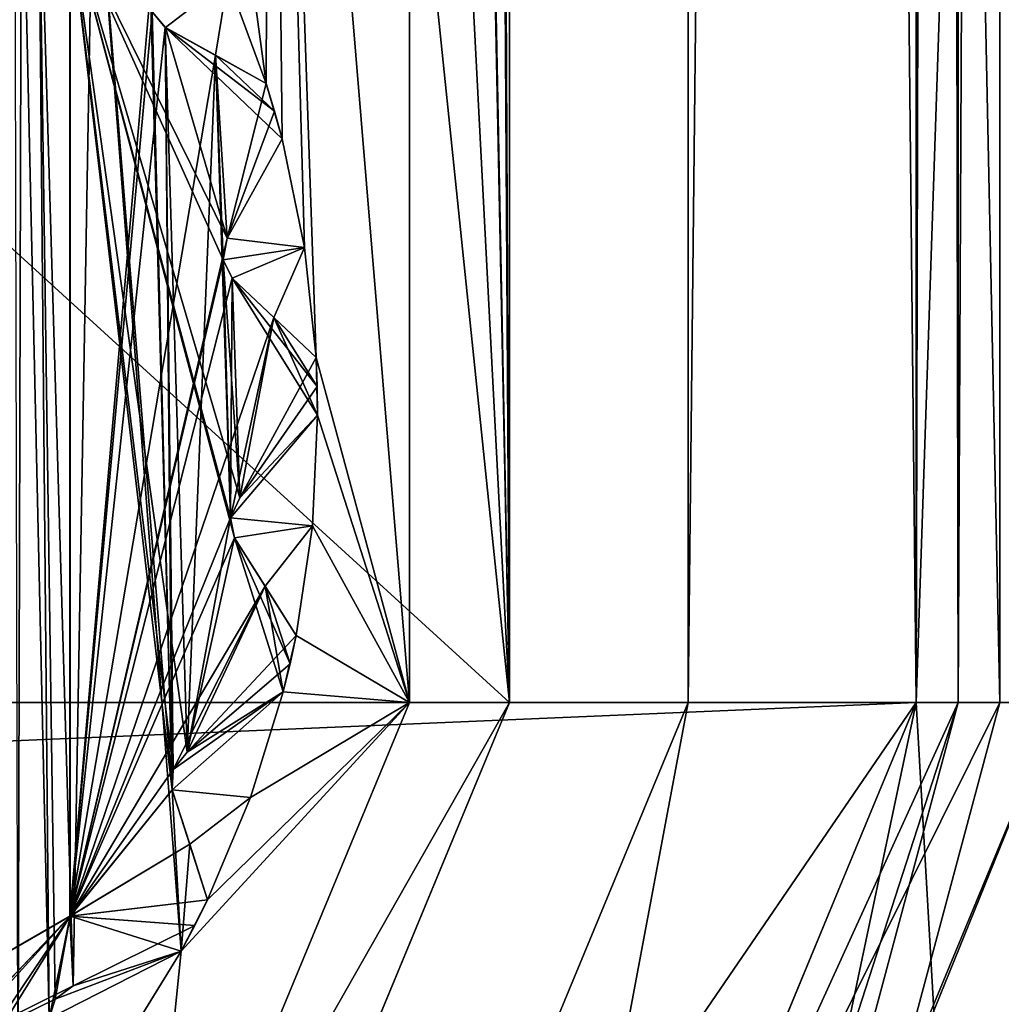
# Model space of a CAD drawing. Header units: metres. Extents: x -205 to 205, y -82 to 82.
# Tile 355 of 426: x 170.34 to 173.79, y -38.56 to -35.1. Entities that reach past the tile are written whole.
import ezdxf

# ---------------------------------------------------------------- set-up
doc = ezdxf.new("R2010")
doc.units = ezdxf.units.M
doc.layers.add('solid_PRT0003', color=7, linetype='CONTINUOUS')

msp = doc.modelspace()

# ---------------------------------------------------------------- linework, layer by layer
at = {"layer": 'solid_PRT0003'}
for points in [[(0, -75), (0, 75), (200, 75)], [(200, -75), (0, -75), (200, 75)], [(88.489235, -37.5, 108.5), (173.489243, 37.5, 108.5), (88.489235, 37.5, 108.5)], [(88.489235, -37.5, 108.5), (173.489243, -37.5, 108.5), (173.489243, 37.5, 108.5)], [(172.061722, -37.5, 108.410858), (89.916756, -37.5, 108.410858), (89.916756, 37.5, 108.410858)], [(172.061722, 37.5, 108.410858), (172.061722, -37.5, 108.410858), (89.916756, 37.5, 108.410858)], [(172.061722, -37.5, 108.410858), (171.711823, 37.5, 75), (171.711823, 34.1134, 75)], [(172.061722, 37.5, 108.410858), (171.711823, 37.5, 75), (172.061722, -37.5, 108.410858)], [(172.68924, 37.5, 106.5), (173.489243, 37.5, 107), (173.489243, -37.5, 107)], [(172.68924, 37.5, 104.5), (173.489243, 37.5, 105), (173.489243, -37.5, 105)], [(172.68924, -37.5, 106.5), (173.489243, -37.5, 106), (173.489243, 37.5, 106)], [(172.68924, 37.5, 106.5), (172.68924, -37.5, 106.5), (173.489243, 37.5, 106)], [(172.68924, 37.5, 102.5), (173.489243, 37.5, 103), (173.489243, -37.5, 103)], [(172.68924, -37.5, 104.5), (173.489243, -37.5, 104), (173.489243, 37.5, 104)], [(172.68924, 37.5, 104.5), (172.68924, -37.5, 104.5), (173.489243, 37.5, 104)], [(172.68924, 37.5, 100.5), (173.489243, 37.5, 101), (173.489243, -37.5, 101)], [(172.68924, -37.5, 102.5), (173.489243, -37.5, 102), (173.489243, 37.5, 102)], [(172.68924, 37.5, 102.5), (172.68924, -37.5, 102.5), (173.489243, 37.5, 102)], [(172.68924, 37.5, 98.5), (173.489243, 37.5, 99), (173.489243, -37.5, 99)], [(172.68924, -37.5, 100.5), (173.489243, -37.5, 100), (173.489243, 37.5, 100)], [(172.68924, 37.5, 100.5), (172.68924, -37.5, 100.5), (173.489243, 37.5, 100)], [(172.68924, 37.5, 96.5), (173.489243, 37.5, 97), (173.489243, -37.5, 97)], [(172.68924, -37.5, 98.5), (173.489243, -37.5, 98), (173.489243, 37.5, 98)], [(172.68924, 37.5, 98.5), (172.68924, -37.5, 98.5), (173.489243, 37.5, 98)], [(172.68924, 37.5, 94.5), (173.489243, 37.5, 95), (173.489243, -37.5, 95)], [(172.68924, -37.5, 96.5), (173.489243, -37.5, 96), (173.489243, 37.5, 96)], [(172.68924, 37.5, 96.5), (172.68924, -37.5, 96.5), (173.489243, 37.5, 96)], [(172.68924, 37.5, 92.5), (173.489243, 37.5, 93), (173.489243, -37.5, 93)], [(172.68924, -37.5, 94.5), (173.489243, -37.5, 94), (173.489243, 37.5, 94)], [(172.68924, 37.5, 94.5), (172.68924, -37.5, 94.5), (173.489243, 37.5, 94)], [(172.68924, 37.5, 90.5), (173.489243, 37.5, 91), (173.489243, -37.5, 91)], [(172.68924, -37.5, 92.5), (173.489243, -37.5, 92), (173.489243, 37.5, 92)], [(172.68924, 37.5, 92.5), (172.68924, -37.5, 92.5), (173.489243, 37.5, 92)], [(172.68924, 37.5, 88.5), (173.489243, 37.5, 89), (173.489243, -37.5, 89)], [(172.68924, -37.5, 90.5), (173.489243, -37.5, 90), (173.489243, 37.5, 90)], [(172.68924, 37.5, 90.5), (172.68924, -37.5, 90.5), (173.489243, 37.5, 90)], [(172.68924, 37.5, 86.5), (173.489243, 37.5, 87), (173.489243, -37.5, 87)], [(172.68924, -37.5, 88.5), (173.489243, -37.5, 88), (173.489243, 37.5, 88)], [(172.68924, 37.5, 88.5), (172.68924, -37.5, 88.5), (173.489243, 37.5, 88)], [(172.68924, 37.5, 84.5), (173.489243, 37.5, 85), (173.489243, -37.5, 85)], [(172.68924, -37.5, 86.5), (173.489243, -37.5, 86), (173.489243, 37.5, 86)], [(172.68924, 37.5, 86.5), (172.68924, -37.5, 86.5), (173.489243, 37.5, 86)], [(172.68924, 37.5, 82.5), (173.489243, 37.5, 83), (173.489243, -37.5, 83)], [(172.68924, -37.5, 84.5), (173.489243, -37.5, 84), (173.489243, 37.5, 84)], [(172.68924, 37.5, 84.5), (172.68924, -37.5, 84.5), (173.489243, 37.5, 84)], [(172.68924, 37.5, 80.5), (173.489243, 37.5, 81), (173.489243, -37.5, 81)], [(172.68924, -37.5, 82.5), (173.489243, -37.5, 82), (173.489243, 37.5, 82)], [(172.68924, 37.5, 82.5), (172.68924, -37.5, 82.5), (173.489243, 37.5, 82)], [(172.68924, 37.5, 78.5), (173.489243, 37.5, 79), (173.489243, -37.5, 79)], [(172.68924, -37.5, 80.5), (173.489243, -37.5, 80), (173.489243, 37.5, 80)], [(172.68924, 37.5, 80.5), (172.68924, -37.5, 80.5), (173.489243, 37.5, 80)], [(172.68924, 37.5, 76.5), (173.489243, 37.5, 77), (173.489243, -37.5, 77)], [(172.68924, -37.5, 78.5), (173.489243, -37.5, 78), (173.489243, 37.5, 78)], [(172.68924, 37.5, 78.5), (172.68924, -37.5, 78.5), (173.489243, 37.5, 78)], [(172.68924, -37.5, 76.5), (173.489243, -37.5, 76), (173.489243, 37.5, 76)], [(172.68924, 37.5, 76.5), (172.68924, -37.5, 76.5), (173.489243, 37.5, 76)], [(172.68924, 37.5, 106.5), (173.489243, -37.5, 107), (172.68924, -37.5, 106.5)], [(172.68924, 37.5, 104.5), (173.489243, -37.5, 105), (172.68924, -37.5, 104.5)], [(172.68924, 37.5, 102.5), (173.489243, -37.5, 103), (172.68924, -37.5, 102.5)], [(172.68924, 37.5, 100.5), (173.489243, -37.5, 101), (172.68924, -37.5, 100.5)], [(172.68924, 37.5, 98.5), (173.489243, -37.5, 99), (172.68924, -37.5, 98.5)], [(172.68924, 37.5, 96.5), (173.489243, -37.5, 97), (172.68924, -37.5, 96.5)], [(172.68924, 37.5, 94.5), (173.489243, -37.5, 95), (172.68924, -37.5, 94.5)], [(172.68924, 37.5, 92.5), (173.489243, -37.5, 93), (172.68924, -37.5, 92.5)], [(172.68924, 37.5, 90.5), (173.489243, -37.5, 91), (172.68924, -37.5, 90.5)], [(172.68924, 37.5, 88.5), (173.489243, -37.5, 89), (172.68924, -37.5, 88.5)], [(172.68924, 37.5, 86.5), (173.489243, -37.5, 87), (172.68924, -37.5, 86.5)], [(172.68924, 37.5, 84.5), (173.489243, -37.5, 85), (172.68924, -37.5, 84.5)], [(172.68924, 37.5, 82.5), (173.489243, -37.5, 83), (172.68924, -37.5, 82.5)], [(172.68924, 37.5, 80.5), (173.489243, -37.5, 81), (172.68924, -37.5, 80.5)], [(172.68924, 37.5, 78.5), (173.489243, -37.5, 79), (172.68924, -37.5, 78.5)], [(172.68924, 37.5, 76.5), (173.489243, -37.5, 77), (172.68924, -37.5, 76.5)], [(173.489243, -37.5, 48), (175.989243, -37.5, 48), (175.989243, 37.5, 48)], [(173.489243, 37.5, 48), (173.489243, -37.5, 48), (175.989243, 37.5, 48)], [(173.489243, -37.5, 55), (173.489243, -37.5, 48), (173.489243, 37.5, 48)], [(173.489243, -37.5, 55), (173.489243, 37.5, 48), (173.489243, 37.5, 55)], [(175.989243, -37.5, 73), (173.489243, 37.5, 73), (175.989243, 37.5, 73)], [(175.989243, -37.5, 73), (173.489243, -37.5, 73), (173.489243, 37.5, 73)], [(173.489243, 37.5, 66), (173.489243, 37.5, 73), (173.489243, -37.5, 73)], [(173.489243, -37.5, 66), (173.489243, 37.5, 66), (173.489243, -37.5, 73)], [(173.489243, -37.5, 57), (175.989243, -37.5, 57), (175.989243, 37.5, 57)], [(173.489243, 37.5, 57), (173.489243, -37.5, 57), (175.989243, 37.5, 57)], [(173.489243, -37.5, 64), (173.489243, -37.5, 57), (173.489243, 37.5, 57)], [(173.489243, -37.5, 64), (173.489243, 37.5, 57), (173.489243, 37.5, 64)], [(175.989243, -37.5, 55), (173.489243, 37.5, 55), (175.989243, 37.5, 55)], [(175.989243, -37.5, 55), (173.489243, -37.5, 55), (173.489243, 37.5, 55)], [(173.489243, -37.5, 66), (175.989243, 37.5, 66), (173.489243, 37.5, 66)], [(175.989243, -37.5, 66), (175.989243, 37.5, 66), (173.489243, -37.5, 66)], [(175.989243, -37.5, 64), (173.489243, 37.5, 64), (175.989243, 37.5, 64)], [(175.989243, -37.5, 64), (173.489243, -37.5, 64), (173.489243, 37.5, 64)], [(173.489243, -37.5, 108.5), (173.489243, 37.5, 107), (173.489243, 37.5, 108.5)], [(173.489243, -37.5, 108.5), (173.489243, -37.5, 107), (173.489243, 37.5, 107)], [(173.489243, -37.5, 106), (173.489243, 37.5, 105), (173.489243, 37.5, 106)], [(173.489243, -37.5, 106), (173.489243, -37.5, 105), (173.489243, 37.5, 105)], [(173.489243, -37.5, 104), (173.489243, 37.5, 103), (173.489243, 37.5, 104)], [(173.489243, -37.5, 104), (173.489243, -37.5, 103), (173.489243, 37.5, 103)], [(173.489243, -37.5, 102), (173.489243, 37.5, 101), (173.489243, 37.5, 102)], [(173.489243, -37.5, 102), (173.489243, -37.5, 101), (173.489243, 37.5, 101)], [(173.489243, -37.5, 100), (173.489243, 37.5, 99), (173.489243, 37.5, 100)], [(173.489243, -37.5, 100), (173.489243, -37.5, 99), (173.489243, 37.5, 99)], [(173.489243, -37.5, 98), (173.489243, 37.5, 97), (173.489243, 37.5, 98)], [(173.489243, -37.5, 98), (173.489243, -37.5, 97), (173.489243, 37.5, 97)], [(173.489243, -37.5, 96), (173.489243, 37.5, 95), (173.489243, 37.5, 96)], [(173.489243, -37.5, 96), (173.489243, -37.5, 95), (173.489243, 37.5, 95)], [(173.489243, -37.5, 94), (173.489243, 37.5, 93), (173.489243, 37.5, 94)], [(173.489243, -37.5, 94), (173.489243, -37.5, 93), (173.489243, 37.5, 93)], [(173.489243, -37.5, 92), (173.489243, 37.5, 91), (173.489243, 37.5, 92)], [(173.489243, -37.5, 92), (173.489243, -37.5, 91), (173.489243, 37.5, 91)], [(173.489243, -37.5, 90), (173.489243, 37.5, 89), (173.489243, 37.5, 90)], [(173.489243, -37.5, 90), (173.489243, -37.5, 89), (173.489243, 37.5, 89)], [(173.489243, -37.5, 88), (173.489243, 37.5, 87), (173.489243, 37.5, 88)], [(173.489243, -37.5, 88), (173.489243, -37.5, 87), (173.489243, 37.5, 87)], [(173.489243, -37.5, 86), (173.489243, 37.5, 85), (173.489243, 37.5, 86)], [(173.489243, -37.5, 86), (173.489243, -37.5, 85), (173.489243, 37.5, 85)], [(173.489243, -37.5, 84), (173.489243, 37.5, 83), (173.489243, 37.5, 84)], [(173.489243, -37.5, 84), (173.489243, -37.5, 83), (173.489243, 37.5, 83)], [(173.489243, -37.5, 82), (173.489243, 37.5, 81), (173.489243, 37.5, 82)], [(173.489243, -37.5, 82), (173.489243, -37.5, 81), (173.489243, 37.5, 81)], [(173.489243, -37.5, 80), (173.489243, 37.5, 79), (173.489243, 37.5, 80)], [(173.489243, -37.5, 80), (173.489243, -37.5, 79), (173.489243, 37.5, 79)], [(173.489243, -37.5, 78), (173.489243, 37.5, 77), (173.489243, 37.5, 78)], [(173.489243, -37.5, 78), (173.489243, -37.5, 77), (173.489243, 37.5, 77)], [(173.489243, -37.5, 76), (173.489243, 37.5, 75.5), (173.489243, 37.5, 76)], [(173.489243, -37.5, 76), (173.489243, -37.5, 75.5), (173.489243, 37.5, 75.5)], [(173.635681, -37.5, 75.146446), (173.489243, 37.5, 75.5), (173.489243, -37.5, 75.5)], [(173.635681, 37.5, 75.146446), (173.489243, 37.5, 75.5), (173.635681, -37.5, 75.146446)], [(173.489243, 0, 44.299999), (173.489243, 37.5, 45.5), (173.489243, -37.5, 45.5)], [(173.635681, 37.5, 45.853554), (173.489243, -37.5, 45.5), (173.489243, 37.5, 45.5)], [(173.635681, 37.5, 45.853554), (173.635681, -37.5, 45.853554), (173.489243, -37.5, 45.5)], [(173.635681, -37.5, 45.853554), (173.989243, 37.5, 46), (173.989243, -37.5, 46)], [(173.635681, 37.5, 45.853554), (173.989243, 37.5, 46), (173.635681, -37.5, 45.853554)], [(173.635681, 37.5, 75.146446), (173.989243, -37.5, 75), (173.989243, 37.5, 75)], [(173.635681, 37.5, 75.146446), (173.635681, -37.5, 75.146446), (173.989243, -37.5, 75)], [(172.061722, -37.5, 108.410858), (171.711823, 34.1134, 75), (171.711823, 30.742779, 75)], [(171.711823, 20.197845, 75), (172.061722, -37.5, 108.410858), (171.711823, 30.742779, 75)], [(171.711823, 20.197845, 75), (171.711823, 19.102154, 75), (172.061722, -37.5, 108.410858)], [(171.711823, 19.102154, 75), (171.711823, -19.102154, 75), (172.061722, -37.5, 108.410858)], [(173.489243, -14.000711, 38.500713), (173.489243, 0, 44.299999), (173.489243, -37.5, 45.5)], [(173.489243, -19.799999, 24.5), (173.489243, -14.000711, 38.500713), (173.489243, -37.5, 45.5)], [(171.711823, -19.102154, 75), (171.711823, -20.197845, 75), (172.061722, -37.5, 108.410858)], [(173.489243, -19.799999, 24.5), (173.489243, -37.5, 45.5), (173.489243, -20.975437, 14.774105)], [(171.711823, -20.197845, 75), (171.711823, -30.742779, 75), (172.061722, -37.5, 108.410858)], [(173.489243, -37.5, 45.5), (173.489243, -22.614655, 14.705912), (173.489243, -20.975437, 14.774105)], [(173.489243, -37.5, 45.5), (173.489243, -23.418167, 14.5), (173.489243, -22.614655, 14.705912)], [(173.489243, -37.5, 45.5), (173.489243, -37.5, 14.5), (173.489243, -23.418167, 14.5)], [(173.782135, -37.5, 13.792893), (173.489243, -23.418167, 14.5), (173.489243, -37.5, 14.5)], [(173.782135, -23.418167, 13.792892), (173.489243, -23.418167, 14.5), (173.782135, -37.5, 13.792893)], [(173.782135, -23.418167, 13.792892), (174.489243, -37.5, 13.5), (174.489243, -23.418167, 13.5)], [(173.782135, -23.418167, 13.792892), (173.782135, -37.5, 13.792893), (174.489243, -37.5, 13.5)], [(172.061722, -37.5, 108.410858), (171.711823, -30.742779, 75), (171.711823, -34.112614, 75)], [(171.208969, -35.327984, 75), (171.222397, -31.60265, 75), (170.724655, -31.742668, 75)], [(171.208969, -35.327984, 75), (171.264816, -35.52277, 75), (171.222397, -31.60265, 75)], [(171.711823, -37.5, 75), (171.711823, -34.112614, 75), (171.222397, -31.60265, 75)], [(171.383575, -36.289867, 75), (171.711823, -37.5, 75), (171.222397, -31.60265, 75)], [(171.343323, -35.903355, 75), (171.383575, -36.289867, 75), (171.222397, -31.60265, 75)], [(171.264816, -35.52277, 75), (171.343323, -35.903355, 75), (171.222397, -31.60265, 75)], [(171.073868, -34.963627, 75), (171.208969, -35.327984, 75), (170.724655, -31.742668, 75)], [(172.061722, -37.5, 108.410858), (171.711823, -34.112614, 75), (171.711823, -37.5, 75)], [(170.350677, -34.296627, 75), (170.325623, -34.222851, 75), (170.337402, -39.164204, 75)], [(170.350677, -34.296627, 75), (170.337402, -39.164204, 75), (170.447922, -38.608562, 75)], [(170.408875, -34.337704, 75), (170.350677, -34.296627, 75), (170.447922, -38.608562, 75)], [(170.408875, -34.337704, 75), (170.468994, -38.540508, 75), (170.531418, -38.493893, 75)], [(170.60318, -34.388313, 75), (170.408875, -34.337704, 75), (170.531418, -38.493893, 75)], [(170.408875, -34.337704, 75), (170.447922, -38.608562, 75), (170.468994, -38.540508, 75)], [(170.60318, -34.388313, 75), (170.531418, -38.493893, 75), (170.910477, -38.372192, 75)], [(170.60318, -34.388313, 75), (170.910477, -38.372192, 75), (170.879349, -37.806522, 75)], [(170.60318, -34.388313, 75), (170.879349, -37.806522, 75), (170.802826, -34.999775, 75)], [(170.520416, -34.750191, 55), (170.882843, -37.735363, 55), (170.879364, -37.806561, 55)], [(170.520508, -38.249664, 55), (170.520416, -34.750191, 55), (170.879364, -37.806561, 55)], [(170.520416, -34.750191, 55), (170.931717, -37.67469, 55), (170.882843, -37.735363, 55)], [(170.520416, -34.750191, 55), (171.097778, -36.922421, 55), (170.931717, -37.67469, 55)], [(170.520416, -34.750191, 55), (171.08345, -36.852596, 55), (171.097778, -36.922421, 55)], [(170.520416, -34.750191, 55), (171.115692, -36.781677, 55), (171.08345, -36.852596, 55)], [(170.520416, -34.750191, 55), (171.058212, -35.947674, 55), (171.115692, -36.781677, 55)], [(170.520416, -34.750191, 55), (171.071808, -35.870964, 55), (171.058212, -35.947674, 55)], [(170.520416, -34.750191, 55), (170.854935, -35.131741, 55), (171.071808, -35.870964, 55)], [(170.520416, -34.750191, 55), (170.808731, -35.077457, 55), (170.854935, -35.131741, 55)], [(170.520508, -34.750336, 26), (170.520416, -34.750191, 55), (170.520508, -38.249664, 55)], [(170.520416, -38.249809, 26), (170.520508, -34.750336, 26), (170.520508, -38.249664, 55)], [(170.802826, -34.999775, 26), (170.520508, -34.750336, 26), (170.520416, -38.249809, 26)], [(170.808731, -35.077457, 6), (170.854935, -35.131741, 6), (171.073868, -34.963627, 6)], [(170.854935, -35.131741, 6), (171.030518, -35.229073, 6), (171.073868, -34.963627, 6)], [(171.030518, -35.229073, 6), (171.208969, -35.327984, 6), (171.073868, -34.963627, 6)], [(171.208969, -35.327984, 55), (171.208969, -35.327984, 75), (171.073868, -34.963627, 75)], [(171.208969, -35.327984, 6), (171.073868, -34.963627, 75), (171.073868, -34.963627, 6)], [(171.208969, -35.327984, 26), (171.073868, -34.963627, 75), (171.208969, -35.327984, 6)], [(171.208969, -35.327984, 26), (171.208969, -35.327984, 55), (171.073868, -34.963627, 75)], [(170.808731, -35.077461, 26), (170.802826, -34.999775, 26), (170.520416, -38.249809, 26)], [(170.808731, -35.077461, 75), (170.802826, -34.999775, 75), (170.879349, -37.806522, 75)], [(170.854889, -35.131721, 26), (170.808731, -35.077461, 26), (170.520416, -38.249809, 26)], [(170.808731, -35.077457, 55), (170.808731, -35.077461, 75), (170.854889, -35.131721, 75)], [(170.808731, -35.077457, 55), (170.854889, -35.131721, 75), (170.854935, -35.131741, 55)], [(170.854889, -35.131721, 26), (170.854935, -35.131741, 6), (170.808731, -35.077457, 6)], [(170.854889, -35.131721, 26), (170.808731, -35.077457, 6), (170.808731, -35.077461, 26)], [(170.854889, -35.131721, 75), (170.808731, -35.077461, 75), (170.879349, -37.806522, 75)], [(171.030502, -35.229061, 26), (170.854889, -35.131721, 26), (170.520416, -38.249809, 26)], [(170.854889, -35.131721, 75), (170.882843, -37.735367, 75), (170.931717, -37.67469, 75)], [(171.030502, -35.229061, 75), (170.854889, -35.131721, 75), (170.931717, -37.67469, 75)], [(170.854889, -35.131721, 75), (170.879349, -37.806522, 75), (170.882843, -37.735367, 75)], [(171.208969, -35.327984, 55), (170.854889, -35.131721, 75), (171.030502, -35.229061, 75)], [(171.030518, -35.229073, 55), (170.854889, -35.131721, 75), (171.208969, -35.327984, 55)], [(170.854935, -35.131741, 55), (170.854889, -35.131721, 75), (171.030518, -35.229073, 55)], [(170.854889, -35.131721, 26), (171.208969, -35.327984, 6), (171.030518, -35.229073, 6)], [(171.030502, -35.229061, 26), (171.208969, -35.327984, 6), (170.854889, -35.131721, 26)], [(170.854889, -35.131721, 26), (171.030518, -35.229073, 6), (170.854935, -35.131741, 6)], [(170.854935, -35.131741, 55), (171.264816, -35.52277, 55), (171.071808, -35.870964, 55)], [(170.854935, -35.131741, 55), (171.238159, -35.425014, 55), (171.264816, -35.52277, 55)], [(170.854935, -35.131741, 55), (171.030518, -35.229073, 55), (171.238159, -35.425014, 55)], [(171.071808, -35.870964, 26), (171.030502, -35.229061, 26), (170.520416, -38.249809, 26)], [(171.030502, -35.229061, 75), (170.931717, -37.67469, 75), (171.08345, -36.8526, 75)], [(171.030502, -35.229061, 75), (171.08345, -36.8526, 75), (171.058212, -35.947678, 75)], [(171.030502, -35.229061, 75), (171.058212, -35.947678, 75), (171.071808, -35.870964, 75)], [(171.030502, -35.229061, 75), (171.071808, -35.870964, 75), (171.208969, -35.327984, 75)], [(171.208969, -35.327984, 55), (171.030502, -35.229061, 75), (171.208969, -35.327984, 75)], [(171.208969, -35.327984, 26), (171.208969, -35.327984, 6), (171.030502, -35.229061, 26)], [(171.071808, -35.870964, 26), (171.208969, -35.327984, 26), (171.030502, -35.229061, 26)], [(171.030518, -35.229073, 55), (171.208969, -35.327984, 55), (171.238159, -35.425014, 55)], [(171.208969, -35.327984, 75), (171.071808, -35.870964, 75), (171.264816, -35.52277, 75)], [(171.071808, -35.870964, 26), (171.238159, -35.425014, 26), (171.208969, -35.327984, 26)], [(171.238159, -35.425014, 26), (171.238159, -35.425014, 55), (171.208969, -35.327984, 55)], [(171.238159, -35.425014, 26), (171.208969, -35.327984, 55), (171.208969, -35.327984, 26)], [(171.071808, -35.870964, 26), (171.264816, -35.52277, 26), (171.238159, -35.425014, 26)], [(171.264816, -35.52277, 26), (171.264816, -35.52277, 55), (171.238159, -35.425014, 55)], [(171.264816, -35.52277, 26), (171.238159, -35.425014, 55), (171.238159, -35.425014, 26)], [(171.071808, -35.870964, 55), (171.264816, -35.52277, 75), (171.071808, -35.870964, 75)], [(171.264816, -35.52277, 55), (171.264816, -35.52277, 75), (171.071808, -35.870964, 55)], [(171.071808, -35.870964, 6), (171.343323, -35.903355, 6), (171.264816, -35.52277, 6)], [(171.264816, -35.52277, 26), (171.071808, -35.870964, 6), (171.264816, -35.52277, 6)], [(171.071808, -35.870964, 26), (171.071808, -35.870964, 6), (171.264816, -35.52277, 26)], [(171.343323, -35.903355, 6), (171.343323, -35.903355, 75), (171.264816, -35.52277, 75)], [(171.264816, -35.52277, 55), (171.343323, -35.903355, 6), (171.264816, -35.52277, 75)], [(171.264816, -35.52277, 26), (171.264816, -35.52277, 6), (171.343323, -35.903355, 6)], [(171.264816, -35.52277, 26), (171.343323, -35.903355, 6), (171.264816, -35.52277, 55)], [(171.058212, -35.947678, 26), (171.071808, -35.870964, 26), (170.520416, -38.249809, 26)], [(171.071808, -35.870964, 55), (171.071808, -35.870964, 75), (171.058212, -35.947678, 75)], [(171.071808, -35.870964, 55), (171.058212, -35.947678, 75), (171.058212, -35.947674, 55)], [(171.071808, -35.870964, 6), (171.058212, -35.947674, 6), (171.343323, -35.903355, 6)], [(171.058212, -35.947678, 26), (171.058212, -35.947674, 6), (171.071808, -35.870964, 6)], [(171.058212, -35.947678, 26), (171.071808, -35.870964, 6), (171.071808, -35.870964, 26)], [(171.058212, -35.947674, 6), (171.089462, -36.011742, 6), (171.343323, -35.903355, 6)], [(171.089462, -36.011742, 6), (171.235336, -36.149685, 6), (171.343323, -35.903355, 6)], [(171.235336, -36.149685, 6), (171.383575, -36.289867, 6), (171.343323, -35.903355, 6)], [(171.383575, -36.289867, 55), (171.383575, -36.289867, 75), (171.343323, -35.903355, 75)], [(171.383575, -36.289867, 6), (171.343323, -35.903355, 75), (171.343323, -35.903355, 6)], [(171.383575, -36.289867, 26), (171.343323, -35.903355, 75), (171.383575, -36.289867, 6)], [(171.383575, -36.289867, 26), (171.383575, -36.289867, 55), (171.343323, -35.903355, 75)], [(171.089432, -36.011715, 26), (171.058212, -35.947678, 26), (170.520416, -38.249809, 26)], [(171.058212, -35.947674, 55), (171.058212, -35.947678, 75), (171.089432, -36.011715, 75)], [(171.058212, -35.947674, 55), (171.089432, -36.011715, 75), (171.089462, -36.011742, 55)], [(171.089432, -36.011715, 26), (171.089462, -36.011742, 6), (171.058212, -35.947674, 6)], [(171.089432, -36.011715, 26), (171.058212, -35.947674, 6), (171.058212, -35.947678, 26)], [(171.058212, -35.947674, 55), (171.089462, -36.011742, 55), (171.115692, -36.781677, 55)], [(171.089432, -36.011715, 75), (171.058212, -35.947678, 75), (171.08345, -36.8526, 75)], [(171.235321, -36.149666, 26), (171.089432, -36.011715, 26), (170.520416, -38.249809, 26)], [(171.089432, -36.011715, 75), (171.08345, -36.8526, 75), (171.115692, -36.781677, 75)], [(171.235321, -36.149666, 75), (171.089432, -36.011715, 75), (171.115692, -36.781677, 75)], [(171.383575, -36.289867, 55), (171.089432, -36.011715, 75), (171.235321, -36.149666, 75)], [(171.235336, -36.149685, 55), (171.089432, -36.011715, 75), (171.383575, -36.289867, 55)], [(171.089462, -36.011742, 55), (171.089432, -36.011715, 75), (171.235336, -36.149685, 55)], [(171.089432, -36.011715, 26), (171.383575, -36.289867, 6), (171.235336, -36.149685, 6)], [(171.235321, -36.149666, 26), (171.383575, -36.289867, 6), (171.089432, -36.011715, 26)], [(171.089432, -36.011715, 26), (171.235336, -36.149685, 6), (171.089462, -36.011742, 6)], [(171.089462, -36.011742, 55), (171.389221, -36.49242, 55), (171.115692, -36.781677, 55)], [(171.089462, -36.011742, 55), (171.387711, -36.391106, 55), (171.389221, -36.49242, 55)], [(171.089462, -36.011742, 55), (171.235336, -36.149685, 55), (171.387711, -36.391106, 55)], [(171.08345, -36.8526, 26), (171.235321, -36.149666, 26), (170.520416, -38.249809, 26)], [(171.08345, -36.8526, 26), (171.115692, -36.781677, 26), (171.235321, -36.149666, 26)], [(171.235321, -36.149666, 75), (171.115692, -36.781677, 75), (171.389221, -36.49242, 75)], [(171.115692, -36.781677, 26), (171.383575, -36.289867, 26), (171.235321, -36.149666, 26)], [(171.235321, -36.149666, 75), (171.389221, -36.49242, 75), (171.383575, -36.289867, 75)], [(171.383575, -36.289867, 55), (171.235321, -36.149666, 75), (171.383575, -36.289867, 75)], [(171.383575, -36.289867, 26), (171.383575, -36.289867, 6), (171.235321, -36.149666, 26)], [(171.235336, -36.149685, 55), (171.383575, -36.289867, 55), (171.387711, -36.391106, 55)], [(171.115692, -36.781677, 26), (171.387711, -36.391106, 26), (171.383575, -36.289867, 26)], [(171.383575, -36.289867, 75), (171.389221, -36.49242, 75), (171.711823, -37.5, 75)], [(171.387711, -36.391106, 26), (171.387711, -36.391106, 55), (171.383575, -36.289867, 55)], [(171.387711, -36.391106, 26), (171.383575, -36.289867, 55), (171.383575, -36.289867, 26)], [(171.115692, -36.781677, 26), (171.389221, -36.49242, 26), (171.387711, -36.391106, 26)], [(171.389221, -36.49242, 26), (171.389221, -36.49242, 55), (171.387711, -36.391106, 55)], [(171.389221, -36.49242, 26), (171.387711, -36.391106, 55), (171.387711, -36.391106, 26)], [(171.08345, -36.852596, 6), (171.370621, -36.880573, 6), (171.389221, -36.49242, 6)], [(171.115692, -36.781677, 6), (171.08345, -36.852596, 6), (171.389221, -36.49242, 6)], [(171.115692, -36.781677, 55), (171.389221, -36.49242, 75), (171.115692, -36.781677, 75)], [(171.389221, -36.49242, 55), (171.389221, -36.49242, 75), (171.115692, -36.781677, 55)], [(171.389221, -36.49242, 26), (171.115692, -36.781677, 6), (171.389221, -36.49242, 6)], [(171.115692, -36.781677, 26), (171.115692, -36.781677, 6), (171.389221, -36.49242, 26)], [(171.389221, -36.49242, 75), (171.370621, -36.880573, 75), (171.711823, -37.5, 75)], [(171.370621, -36.880573, 6), (171.370621, -36.880573, 75), (171.389221, -36.49242, 75)], [(171.389221, -36.49242, 55), (171.370621, -36.880573, 6), (171.389221, -36.49242, 75)], [(171.389221, -36.49242, 26), (171.389221, -36.49242, 6), (171.370621, -36.880573, 6)], [(171.389221, -36.49242, 26), (171.370621, -36.880573, 6), (171.389221, -36.49242, 55)], [(171.115692, -36.781677, 55), (171.115692, -36.781677, 75), (171.08345, -36.8526, 75)], [(171.115692, -36.781677, 55), (171.08345, -36.8526, 75), (171.08345, -36.852596, 55)], [(171.08345, -36.8526, 26), (171.08345, -36.852596, 6), (171.115692, -36.781677, 6)], [(171.08345, -36.8526, 26), (171.115692, -36.781677, 6), (171.115692, -36.781677, 26)], [(171.097763, -36.92239, 26), (171.08345, -36.8526, 26), (170.520416, -38.249809, 26)], [(171.097763, -36.92239, 75), (171.08345, -36.8526, 75), (170.931717, -37.67469, 75)], [(171.08345, -36.852596, 55), (171.08345, -36.8526, 75), (171.097763, -36.92239, 75)], [(171.08345, -36.852596, 55), (171.097763, -36.92239, 75), (171.097778, -36.922421, 55)], [(171.08345, -36.852596, 6), (171.097778, -36.922421, 6), (171.370621, -36.880573, 6)], [(171.097763, -36.92239, 26), (171.097778, -36.922421, 6), (171.08345, -36.852596, 6)], [(171.097763, -36.92239, 26), (171.08345, -36.852596, 6), (171.08345, -36.8526, 26)], [(171.097778, -36.922421, 6), (171.204758, -37.092304, 6), (171.370621, -36.880573, 6)], [(171.204758, -37.092304, 6), (171.313477, -37.26495, 6), (171.370621, -36.880573, 6)], [(171.370621, -36.880573, 75), (171.313477, -37.26495, 75), (171.711823, -37.5, 75)], [(171.313477, -37.26495, 55), (171.313477, -37.26495, 75), (171.370621, -36.880573, 75)], [(171.313477, -37.26495, 6), (171.370621, -36.880573, 75), (171.370621, -36.880573, 6)], [(171.313477, -37.26495, 26), (171.370621, -36.880573, 75), (171.313477, -37.26495, 6)], [(171.313477, -37.26495, 26), (171.313477, -37.26495, 55), (171.370621, -36.880573, 75)], [(171.204742, -37.092285, 26), (171.097763, -36.92239, 26), (170.520416, -38.249809, 26)], [(171.097763, -36.92239, 75), (170.931717, -37.67469, 75), (171.268585, -37.462547, 75)], [(171.097778, -36.922421, 55), (171.268585, -37.462547, 55), (170.931717, -37.67469, 55)], [(171.204742, -37.092285, 75), (171.097763, -36.92239, 75), (171.268585, -37.462547, 75)], [(171.313477, -37.26495, 55), (171.097763, -36.92239, 75), (171.204742, -37.092285, 75)], [(171.204758, -37.092304, 55), (171.097763, -36.92239, 75), (171.313477, -37.26495, 55)], [(171.097778, -36.922421, 55), (171.097763, -36.92239, 75), (171.204758, -37.092304, 55)], [(171.097763, -36.92239, 26), (171.313477, -37.26495, 6), (171.204758, -37.092304, 6)], [(171.204742, -37.092285, 26), (171.313477, -37.26495, 6), (171.097763, -36.92239, 26)], [(171.097763, -36.92239, 26), (171.204758, -37.092304, 6), (171.097778, -36.922421, 6)], [(171.097778, -36.922421, 55), (171.292313, -37.36404, 55), (171.268585, -37.462547, 55)], [(171.097778, -36.922421, 55), (171.204758, -37.092304, 55), (171.292313, -37.36404, 55)], [(170.882843, -37.735367, 26), (171.204742, -37.092285, 26), (170.520416, -38.249809, 26)], [(170.882843, -37.735367, 26), (170.931717, -37.67469, 26), (171.204742, -37.092285, 26)], [(170.931717, -37.67469, 26), (171.313477, -37.26495, 26), (171.204742, -37.092285, 26)], [(171.204742, -37.092285, 75), (171.268585, -37.462547, 75), (171.313477, -37.26495, 75)], [(171.313477, -37.26495, 55), (171.204742, -37.092285, 75), (171.313477, -37.26495, 75)], [(171.313477, -37.26495, 26), (171.313477, -37.26495, 6), (171.204742, -37.092285, 26)], [(171.204758, -37.092304, 55), (171.313477, -37.26495, 55), (171.292313, -37.36404, 55)], [(170.931717, -37.67469, 26), (171.292313, -37.36404, 26), (171.313477, -37.26495, 26)], [(171.313477, -37.26495, 75), (171.268585, -37.462547, 75), (171.711823, -37.5, 75)], [(171.292313, -37.36404, 26), (171.292313, -37.36404, 55), (171.313477, -37.26495, 55)], [(171.292313, -37.36404, 26), (171.313477, -37.26495, 55), (171.313477, -37.26495, 26)], [(170.931717, -37.67469, 26), (171.268585, -37.462547, 26), (171.292313, -37.36404, 26)], [(171.268585, -37.462547, 26), (171.268585, -37.462547, 55), (171.292313, -37.36404, 55)], [(171.268585, -37.462547, 26), (171.292313, -37.36404, 55), (171.292313, -37.36404, 26)], [(170.879364, -37.806561, 6), (171.154037, -37.833878, 6), (171.268585, -37.462547, 6)], [(170.882843, -37.735363, 6), (170.879364, -37.806561, 6), (171.268585, -37.462547, 6)], [(170.931717, -37.67469, 6), (170.882843, -37.735363, 6), (171.268585, -37.462547, 6)], [(170.931717, -37.67469, 55), (171.268585, -37.462547, 75), (170.931717, -37.67469, 75)], [(171.268585, -37.462547, 55), (171.268585, -37.462547, 75), (170.931717, -37.67469, 55)], [(171.268585, -37.462547, 26), (170.931717, -37.67469, 6), (171.268585, -37.462547, 6)], [(170.931717, -37.67469, 26), (170.931717, -37.67469, 6), (171.268585, -37.462547, 26)], [(171.268585, -37.462547, 75), (171.154037, -37.833878, 75), (171.711823, -37.5, 75)], [(171.154037, -37.833878, 6), (171.154037, -37.833878, 75), (171.268585, -37.462547, 75)], [(171.268585, -37.462547, 55), (171.154037, -37.833878, 6), (171.268585, -37.462547, 75)], [(171.268585, -37.462547, 26), (171.268585, -37.462547, 6), (171.154037, -37.833878, 6)], [(171.268585, -37.462547, 26), (171.154037, -37.833878, 6), (171.268585, -37.462547, 55)], [(89.953697, -41.035542, 108.5), (173.489243, -37.5, 108.5), (88.489235, -37.5, 108.5)], [(171.015366, -40.026123, 108.410858), (89.916756, -37.5, 108.410858), (172.061722, -37.5, 108.410858)], [(90.963112, -40.026123, 108.410858), (89.916756, -37.5, 108.410858), (171.015366, -40.026123, 108.410858)], [(89.953697, -41.035542, 108.5), (172.02478, -41.035538, 108.5), (173.489243, -37.5, 108.5)], [(170.910477, -38.372192, 75), (170.76796, -39.778721, 75), (171.711823, -37.5, 75)], [(172.061722, -37.5, 108.410858), (171.711823, -37.5, 75), (170.76796, -39.778721, 75)], [(171.015366, -40.026123, 108.410858), (172.061722, -37.5, 108.410858), (170.76796, -39.778721, 75)], [(171.003098, -38.191967, 75), (170.910477, -38.372192, 75), (171.711823, -37.5, 75)], [(171.154037, -37.833878, 75), (171.003098, -38.191967, 75), (171.711823, -37.5, 75)], [(171.459091, -40.469849, 106.5), (172.024765, -41.035534, 106), (173.489243, -37.5, 106)], [(171.459091, -40.469849, 106.5), (173.489243, -37.5, 106), (172.68924, -37.5, 106.5)], [(171.459091, -40.469849, 104.5), (172.024765, -41.035534, 104), (173.489243, -37.5, 104)], [(171.459091, -40.469849, 104.5), (173.489243, -37.5, 104), (172.68924, -37.5, 104.5)], [(171.459091, -40.469849, 102.5), (172.024765, -41.035534, 102), (173.489243, -37.5, 102)], [(171.459091, -40.469849, 102.5), (173.489243, -37.5, 102), (172.68924, -37.5, 102.5)], [(171.459091, -40.469849, 100.5), (172.024765, -41.035534, 100), (173.489243, -37.5, 100)], [(171.459091, -40.469849, 100.5), (173.489243, -37.5, 100), (172.68924, -37.5, 100.5)], [(171.459091, -40.469849, 98.5), (172.024765, -41.035534, 98), (173.489243, -37.5, 98)], [(171.459091, -40.469849, 98.5), (173.489243, -37.5, 98), (172.68924, -37.5, 98.5)], [(171.459091, -40.469849, 96.5), (172.024765, -41.035534, 96), (173.489243, -37.5, 96)], [(171.459091, -40.469849, 96.5), (173.489243, -37.5, 96), (172.68924, -37.5, 96.5)], [(171.459091, -40.469849, 94.5), (172.024765, -41.035534, 94), (173.489243, -37.5, 94)], [(171.459091, -40.469849, 94.5), (173.489243, -37.5, 94), (172.68924, -37.5, 94.5)], [(171.459091, -40.469849, 92.5), (172.024765, -41.035534, 92), (173.489243, -37.5, 92)], [(171.459091, -40.469849, 92.5), (173.489243, -37.5, 92), (172.68924, -37.5, 92.5)], [(171.459091, -40.469849, 90.5), (172.024765, -41.035534, 90), (173.489243, -37.5, 90)], [(171.459091, -40.469849, 90.5), (173.489243, -37.5, 90), (172.68924, -37.5, 90.5)], [(171.459091, -40.469849, 88.5), (172.024765, -41.035534, 88), (173.489243, -37.5, 88)], [(171.459091, -40.469849, 88.5), (173.489243, -37.5, 88), (172.68924, -37.5, 88.5)], [(171.459091, -40.469849, 86.5), (172.024765, -41.035534, 86), (173.489243, -37.5, 86)], [(171.459091, -40.469849, 86.5), (173.489243, -37.5, 86), (172.68924, -37.5, 86.5)], [(171.459091, -40.469849, 84.5), (172.024765, -41.035534, 84), (173.489243, -37.5, 84)], [(171.459091, -40.469849, 84.5), (173.489243, -37.5, 84), (172.68924, -37.5, 84.5)], [(171.459091, -40.469849, 82.5), (172.024765, -41.035534, 82), (173.489243, -37.5, 82)], [(171.459091, -40.469849, 82.5), (173.489243, -37.5, 82), (172.68924, -37.5, 82.5)], [(171.459091, -40.469849, 80.5), (172.024765, -41.035534, 80), (173.489243, -37.5, 80)], [(171.459091, -40.469849, 80.5), (173.489243, -37.5, 80), (172.68924, -37.5, 80.5)], [(171.459091, -40.469849, 78.5), (172.024765, -41.035534, 78), (173.489243, -37.5, 78)], [(171.459091, -40.469849, 78.5), (173.489243, -37.5, 78), (172.68924, -37.5, 78.5)], [(171.459091, -40.469849, 76.5), (172.024765, -41.035534, 76), (173.489243, -37.5, 76)], [(171.459091, -40.469849, 76.5), (173.489243, -37.5, 76), (172.68924, -37.5, 76.5)], [(171.459091, -40.469849, 106.5), (172.68924, -37.5, 106.5), (172.024765, -41.035534, 107)], [(171.459091, -40.469849, 104.5), (172.68924, -37.5, 104.5), (172.024765, -41.035534, 105)], [(171.459091, -40.469849, 102.5), (172.68924, -37.5, 102.5), (172.024765, -41.035534, 103)], [(171.459091, -40.469849, 100.5), (172.68924, -37.5, 100.5), (172.024765, -41.035534, 101)], [(171.459091, -40.469849, 98.5), (172.68924, -37.5, 98.5), (172.024765, -41.035534, 99)], [(171.459091, -40.469849, 96.5), (172.68924, -37.5, 96.5), (172.024765, -41.035534, 97)], [(171.459091, -40.469849, 94.5), (172.68924, -37.5, 94.5), (172.024765, -41.035534, 95)], [(171.459091, -40.469849, 92.5), (172.68924, -37.5, 92.5), (172.024765, -41.035534, 93)], [(171.459091, -40.469849, 90.5), (172.68924, -37.5, 90.5), (172.024765, -41.035534, 91)], [(171.459091, -40.469849, 88.5), (172.68924, -37.5, 88.5), (172.024765, -41.035534, 89)], [(171.459091, -40.469849, 86.5), (172.68924, -37.5, 86.5), (172.024765, -41.035534, 87)], [(171.459091, -40.469849, 84.5), (172.68924, -37.5, 84.5), (172.024765, -41.035534, 85)], [(171.459091, -40.469849, 82.5), (172.68924, -37.5, 82.5), (172.024765, -41.035534, 83)], [(171.459091, -40.469849, 80.5), (172.68924, -37.5, 80.5), (172.024765, -41.035534, 81)], [(171.459091, -40.469849, 78.5), (172.68924, -37.5, 78.5), (172.024765, -41.035534, 79)], [(171.459091, -40.469849, 76.5), (172.68924, -37.5, 76.5), (172.024765, -41.035534, 77)], [(172.024765, -41.035534, 107), (173.489243, -37.5, 107), (172.02478, -41.035538, 108.5)], [(172.68924, -37.5, 106.5), (173.489243, -37.5, 107), (172.024765, -41.035534, 107)], [(172.024765, -41.035534, 106), (173.489243, -37.5, 105), (173.489243, -37.5, 106)], [(172.024765, -41.035534, 105), (173.489243, -37.5, 105), (172.024765, -41.035534, 106)], [(172.68924, -37.5, 104.5), (173.489243, -37.5, 105), (172.024765, -41.035534, 105)], [(172.024765, -41.035534, 104), (173.489243, -37.5, 103), (173.489243, -37.5, 104)], [(172.024765, -41.035534, 103), (173.489243, -37.5, 103), (172.024765, -41.035534, 104)], [(172.68924, -37.5, 102.5), (173.489243, -37.5, 103), (172.024765, -41.035534, 103)], [(172.024765, -41.035534, 102), (173.489243, -37.5, 101), (173.489243, -37.5, 102)], [(172.024765, -41.035534, 101), (173.489243, -37.5, 101), (172.024765, -41.035534, 102)], [(172.68924, -37.5, 100.5), (173.489243, -37.5, 101), (172.024765, -41.035534, 101)], [(172.024765, -41.035534, 100), (173.489243, -37.5, 99), (173.489243, -37.5, 100)], [(172.024765, -41.035534, 99), (173.489243, -37.5, 99), (172.024765, -41.035534, 100)], [(172.68924, -37.5, 98.5), (173.489243, -37.5, 99), (172.024765, -41.035534, 99)], [(172.024765, -41.035534, 98), (173.489243, -37.5, 97), (173.489243, -37.5, 98)], [(172.024765, -41.035534, 97), (173.489243, -37.5, 97), (172.024765, -41.035534, 98)], [(172.68924, -37.5, 96.5), (173.489243, -37.5, 97), (172.024765, -41.035534, 97)], [(172.024765, -41.035534, 96), (173.489243, -37.5, 95), (173.489243, -37.5, 96)], [(172.024765, -41.035534, 95), (173.489243, -37.5, 95), (172.024765, -41.035534, 96)], [(172.68924, -37.5, 94.5), (173.489243, -37.5, 95), (172.024765, -41.035534, 95)], [(172.024765, -41.035534, 94), (173.489243, -37.5, 93), (173.489243, -37.5, 94)], [(172.024765, -41.035534, 93), (173.489243, -37.5, 93), (172.024765, -41.035534, 94)], [(172.68924, -37.5, 92.5), (173.489243, -37.5, 93), (172.024765, -41.035534, 93)], [(172.024765, -41.035534, 92), (173.489243, -37.5, 91), (173.489243, -37.5, 92)], [(172.024765, -41.035534, 91), (173.489243, -37.5, 91), (172.024765, -41.035534, 92)], [(172.68924, -37.5, 90.5), (173.489243, -37.5, 91), (172.024765, -41.035534, 91)], [(172.024765, -41.035534, 90), (173.489243, -37.5, 89), (173.489243, -37.5, 90)], [(172.024765, -41.035534, 89), (173.489243, -37.5, 89), (172.024765, -41.035534, 90)], [(172.68924, -37.5, 88.5), (173.489243, -37.5, 89), (172.024765, -41.035534, 89)], [(172.024765, -41.035534, 88), (173.489243, -37.5, 87), (173.489243, -37.5, 88)], [(172.024765, -41.035534, 87), (173.489243, -37.5, 87), (172.024765, -41.035534, 88)], [(172.68924, -37.5, 86.5), (173.489243, -37.5, 87), (172.024765, -41.035534, 87)], [(172.024765, -41.035534, 86), (173.489243, -37.5, 85), (173.489243, -37.5, 86)], [(172.024765, -41.035534, 85), (173.489243, -37.5, 85), (172.024765, -41.035534, 86)], [(172.68924, -37.5, 84.5), (173.489243, -37.5, 85), (172.024765, -41.035534, 85)], [(172.024765, -41.035534, 84), (173.489243, -37.5, 83), (173.489243, -37.5, 84)], [(172.024765, -41.035534, 83), (173.489243, -37.5, 83), (172.024765, -41.035534, 84)], [(172.68924, -37.5, 82.5), (173.489243, -37.5, 83), (172.024765, -41.035534, 83)], [(172.024765, -41.035534, 82), (173.489243, -37.5, 81), (173.489243, -37.5, 82)], [(172.024765, -41.035534, 81), (173.489243, -37.5, 81), (172.024765, -41.035534, 82)], [(172.68924, -37.5, 80.5), (173.489243, -37.5, 81), (172.024765, -41.035534, 81)], [(172.024765, -41.035534, 80), (173.489243, -37.5, 79), (173.489243, -37.5, 80)], [(172.024765, -41.035534, 79), (173.489243, -37.5, 79), (172.024765, -41.035534, 80)], [(172.68924, -37.5, 78.5), (173.489243, -37.5, 79), (172.024765, -41.035534, 79)], [(172.024765, -41.035534, 78), (173.489243, -37.5, 77), (173.489243, -37.5, 78)], [(172.024765, -41.035534, 77), (173.489243, -37.5, 77), (172.024765, -41.035534, 78)], [(172.68924, -37.5, 76.5), (173.489243, -37.5, 77), (172.024765, -41.035534, 77)], [(172.024765, -41.035534, 76), (173.489243, -37.5, 75.5), (173.489243, -37.5, 76)], [(172.024765, -41.035534, 75.5), (173.489243, -37.5, 75.5), (172.024765, -41.035534, 76)], [(173.635681, -37.5, 75.146446), (173.489243, -37.5, 75.5), (172.024765, -41.035534, 75.5)], [(172.024765, -41.035534, 45.5), (173.489243, -37.5, 14.5), (173.489243, -37.5, 45.5)], [(172.024765, -41.035534, 14.5), (173.489243, -37.5, 14.5), (172.024765, -41.035534, 45.5)], [(173.782135, -37.5, 13.792893), (173.489243, -37.5, 14.5), (172.024765, -41.035534, 14.5)], [(172.946182, -40.073223, 45.853554), (172.024765, -41.035534, 45.5), (173.489243, -37.5, 45.5)], [(172.946182, -40.073223, 75.146446), (173.635681, -37.5, 75.146446), (172.024765, -41.035534, 75.5)], [(173.782135, -37.5, 13.792893), (172.024765, -41.035534, 14.5), (173.073013, -40.146446, 13.792893)], [(172.02478, -41.035542, 48), (173.792526, -42.803295, 48), (175.989243, -37.5, 48)], [(173.489243, -37.5, 48), (172.02478, -41.035542, 48), (175.989243, -37.5, 48)], [(172.02478, -41.035538, 55), (172.02478, -41.035542, 48), (173.489243, -37.5, 48)], [(172.02478, -41.035538, 55), (173.489243, -37.5, 48), (173.489243, -37.5, 55)], [(173.792526, -42.803295, 73), (172.02478, -41.035538, 73), (173.489243, -37.5, 73)], [(173.489243, -37.5, 66), (173.489243, -37.5, 73), (172.02478, -41.035538, 73)], [(172.02478, -41.035542, 66), (173.489243, -37.5, 66), (172.02478, -41.035538, 73)], [(172.02478, -41.035542, 57), (173.792526, -42.803295, 57), (175.989243, -37.5, 57)], [(173.489243, -37.5, 57), (172.02478, -41.035542, 57), (175.989243, -37.5, 57)], [(172.02478, -41.035538, 64), (172.02478, -41.035542, 57), (173.489243, -37.5, 57)], [(172.02478, -41.035538, 64), (173.489243, -37.5, 57), (173.489243, -37.5, 64)], [(173.792526, -42.803295, 55), (172.02478, -41.035538, 55), (173.489243, -37.5, 55)], [(173.792526, -42.803295, 64), (172.02478, -41.035538, 64), (173.489243, -37.5, 64)], [(175.989243, -37.5, 66), (173.489243, -37.5, 66), (172.02478, -41.035542, 66)], [(172.02478, -41.035538, 108.5), (173.489243, -37.5, 107), (173.489243, -37.5, 108.5)], [(173.792526, -42.803295, 66), (175.989243, -37.5, 66), (172.02478, -41.035542, 66)], [(172.378326, -41.389088, 46), (173.989243, -37.5, 46), (173.792526, -42.803295, 46)], [(173.635681, -37.5, 45.853554), (173.989243, -37.5, 46), (172.378326, -41.389088, 46)], [(173.635681, -37.5, 45.853554), (172.378326, -41.389088, 46), (172.946182, -40.073223, 45.853554)], [(173.989243, -37.5, 75), (172.378326, -41.389088, 75), (173.792526, -42.803295, 75)], [(172.946182, -40.073223, 75.146446), (172.378326, -41.389088, 75), (173.989243, -37.5, 75)], [(184.640884, -37.822865, 13.5), (174.489243, -37.5, 13.5), (172.731873, -41.742641, 13.5)], [(173.073013, -40.146446, 13.792893), (172.731873, -41.742641, 13.5), (174.489243, -37.5, 13.5)], [(173.635681, -37.5, 45.853554), (172.946182, -40.073223, 45.853554), (173.489243, -37.5, 45.5)], [(172.946182, -40.073223, 75.146446), (173.989243, -37.5, 75), (173.635681, -37.5, 75.146446)], [(173.782135, -37.5, 13.792893), (173.073013, -40.146446, 13.792893), (174.489243, -37.5, 13.5)], [(175.989243, -37.5, 73), (173.792526, -42.803295, 73), (173.489243, -37.5, 73)], [(175.989243, -37.5, 55), (173.792526, -42.803295, 55), (173.489243, -37.5, 55)], [(175.989243, -37.5, 64), (173.792526, -42.803295, 64), (173.489243, -37.5, 64)], [(170.931717, -37.67469, 55), (170.931717, -37.67469, 75), (170.882843, -37.735367, 75)], [(170.931717, -37.67469, 55), (170.882843, -37.735367, 75), (170.882843, -37.735363, 55)], [(170.882843, -37.735367, 26), (170.882843, -37.735363, 6), (170.931717, -37.67469, 6)], [(170.882843, -37.735367, 26), (170.931717, -37.67469, 6), (170.931717, -37.67469, 26)], [(170.879349, -37.806522, 26), (170.882843, -37.735367, 26), (170.520416, -38.249809, 26)], [(170.882843, -37.735363, 55), (170.882843, -37.735367, 75), (170.879349, -37.806522, 75)], [(170.882843, -37.735363, 55), (170.879349, -37.806522, 75), (170.879364, -37.806561, 55)], [(170.879349, -37.806522, 26), (170.879364, -37.806561, 6), (170.882843, -37.735363, 6)], [(170.879349, -37.806522, 26), (170.882843, -37.735363, 6), (170.882843, -37.735367, 26)], [(170.94072, -37.997688, 26), (170.879349, -37.806522, 26), (170.520416, -38.249809, 26)], [(170.520508, -38.249664, 55), (170.879364, -37.806561, 55), (170.940735, -37.997711, 55)], [(170.94072, -37.997688, 75), (170.879349, -37.806522, 75), (170.910477, -38.372192, 75)], [(171.003098, -38.191967, 55), (170.879349, -37.806522, 75), (170.94072, -37.997688, 75)], [(170.940735, -37.997711, 55), (170.879349, -37.806522, 75), (171.003098, -38.191967, 55)], [(170.879364, -37.806561, 55), (170.879349, -37.806522, 75), (170.940735, -37.997711, 55)], [(170.879349, -37.806522, 26), (171.003098, -38.191967, 6), (170.940735, -37.997711, 6)], [(170.94072, -37.997688, 26), (171.003098, -38.191967, 6), (170.879349, -37.806522, 26)], [(170.879349, -37.806522, 26), (170.940735, -37.997711, 6), (170.879364, -37.806561, 6)], [(170.879364, -37.806561, 6), (170.940735, -37.997711, 6), (171.154037, -37.833878, 6)], [(184.271286, -40.784054, 13.5), (184.640884, -37.822865, 13.5), (172.731873, -41.742641, 13.5)], [(170.940735, -37.997711, 6), (171.003098, -38.191967, 6), (171.154037, -37.833878, 6)], [(171.003098, -38.191967, 55), (171.003098, -38.191967, 75), (171.154037, -37.833878, 75)], [(171.003098, -38.191967, 6), (171.154037, -37.833878, 75), (171.154037, -37.833878, 6)], [(171.003098, -38.191967, 26), (171.154037, -37.833878, 75), (171.003098, -38.191967, 6)], [(171.003098, -38.191967, 26), (171.003098, -38.191967, 55), (171.154037, -37.833878, 75)], [(171.003098, -38.191967, 26), (170.94072, -37.997688, 26), (170.520416, -38.249809, 26)], [(170.520508, -38.249664, 55), (170.940735, -37.997711, 55), (171.003098, -38.191967, 55)], [(170.94072, -37.997688, 75), (170.910477, -38.372192, 75), (171.003098, -38.191967, 75)], [(171.003098, -38.191967, 55), (170.94072, -37.997688, 75), (171.003098, -38.191967, 75)], [(171.003098, -38.191967, 26), (171.003098, -38.191967, 6), (170.94072, -37.997688, 26)], [(170.957962, -38.282681, 26), (171.003098, -38.191967, 26), (170.520416, -38.249809, 26)], [(170.520508, -38.249664, 55), (171.003098, -38.191967, 55), (170.957962, -38.282681, 55)], [(170.957962, -38.282681, 26), (170.957962, -38.282681, 55), (171.003098, -38.191967, 55)], [(170.957962, -38.282681, 26), (171.003098, -38.191967, 55), (171.003098, -38.191967, 26)], [(167.489243, -40, 55), (170.520508, -38.249664, 55), (169.066132, -39.77314, 55)], [(170.520416, -38.249809, 26), (170.520508, -38.249664, 55), (167.489243, -40, 55)], [(167.489243, -40, 26), (170.520416, -38.249809, 26), (167.489243, -40, 55)], [(170.520416, -38.249809, 26), (167.489243, -40, 26), (170.531418, -38.493893, 26)], [(170.520508, -38.249664, 55), (169.117401, -39.723625, 55), (169.066132, -39.77314, 55)], [(170.520508, -38.249664, 55), (169.194565, -39.712849, 55), (169.117401, -39.723625, 55)], [(170.520508, -38.249664, 55), (169.867935, -39.217442, 55), (169.194565, -39.712849, 55)], [(170.520508, -38.249664, 55), (169.939987, -39.187813, 55), (169.867935, -39.217442, 55)], [(170.520508, -38.249664, 55), (170.447922, -38.608601, 55), (169.939987, -39.187813, 55)], [(170.520508, -38.249664, 55), (170.469009, -38.540508, 55), (170.447922, -38.608601, 55)], [(170.520508, -38.249664, 55), (170.531418, -38.493893, 55), (170.469009, -38.540508, 55)], [(170.531418, -38.493893, 26), (170.957962, -38.282681, 26), (170.520416, -38.249809, 26)], [(170.520508, -38.249664, 55), (170.910477, -38.372192, 55), (170.531418, -38.493893, 55)], [(170.520508, -38.249664, 55), (170.957962, -38.282681, 55), (170.910477, -38.372192, 55)], [(170.531418, -38.493893, 26), (170.910477, -38.372192, 26), (170.957962, -38.282681, 26)], [(170.910477, -38.372192, 26), (170.910477, -38.372192, 55), (170.957962, -38.282681, 55)], [(170.910477, -38.372192, 26), (170.957962, -38.282681, 55), (170.957962, -38.282681, 26)], [(170.447922, -38.608601, 6), (170.707184, -38.703369, 6), (170.910477, -38.372192, 6)], [(170.469009, -38.540508, 6), (170.447922, -38.608601, 6), (170.910477, -38.372192, 6)], [(170.531418, -38.493893, 6), (170.469009, -38.540508, 6), (170.910477, -38.372192, 6)], [(170.531418, -38.493893, 55), (170.910477, -38.372192, 75), (170.531418, -38.493893, 75)], [(170.910477, -38.372192, 55), (170.910477, -38.372192, 75), (170.531418, -38.493893, 55)], [(170.910477, -38.372192, 26), (170.531418, -38.493893, 6), (170.910477, -38.372192, 6)], [(170.531418, -38.493893, 26), (170.531418, -38.493893, 6), (170.910477, -38.372192, 26)], [(170.910477, -38.372192, 75), (170.707184, -38.703369, 75), (170.76796, -39.778721, 75)], [(170.707184, -38.703369, 6), (170.707184, -38.703369, 75), (170.910477, -38.372192, 75)], [(170.910477, -38.372192, 55), (170.707184, -38.703369, 6), (170.910477, -38.372192, 75)], [(170.910477, -38.372192, 26), (170.910477, -38.372192, 6), (170.707184, -38.703369, 6)], [(170.910477, -38.372192, 26), (170.707184, -38.703369, 6), (170.910477, -38.372192, 55)], [(170.468994, -38.540508, 26), (170.531418, -38.493893, 26), (167.489243, -40, 26)], [(170.531418, -38.493893, 55), (170.531418, -38.493893, 75), (170.468994, -38.540508, 75)], [(170.531418, -38.493893, 55), (170.468994, -38.540508, 75), (170.469009, -38.540508, 55)], [(170.468994, -38.540508, 26), (170.469009, -38.540508, 6), (170.531418, -38.493893, 6)], [(170.468994, -38.540508, 26), (170.531418, -38.493893, 6), (170.531418, -38.493893, 26)], [(170.447922, -38.608562, 26), (170.468994, -38.540508, 26), (167.489243, -40, 26)], [(170.469009, -38.540508, 55), (170.468994, -38.540508, 75), (170.447922, -38.608562, 75)], [(170.469009, -38.540508, 55), (170.447922, -38.608562, 75), (170.447922, -38.608601, 55)], [(170.447922, -38.608562, 26), (170.447922, -38.608601, 6), (170.469009, -38.540508, 6)], [(170.447922, -38.608562, 26), (170.469009, -38.540508, 6), (170.468994, -38.540508, 26)]]:
    msp.add_3dface(points, dxfattribs=at)

doc.saveas('drawing.dxf')
